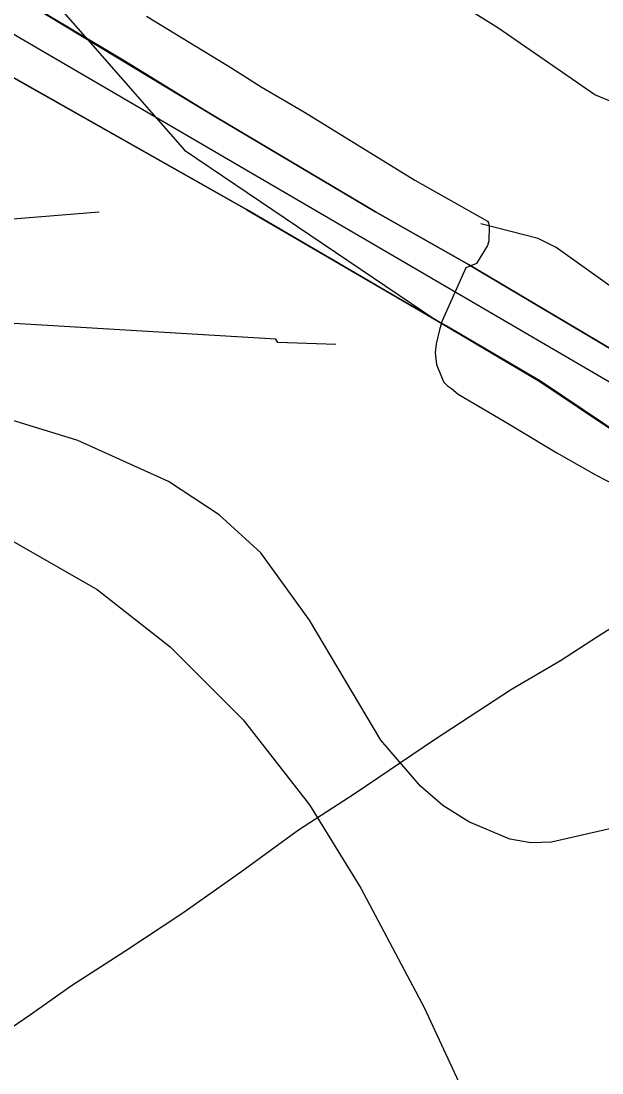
# Model space of a CAD drawing. Extents: x -662620 to -656370, y -1067090 to -1062990.
# Drawn here: x -656932.7 to -656821.2, y -1065096.6 to -1064894.8 of the extents above; entities that cross this region are included whole.
import ezdxf

# ---------------------------------------------------------------- set-up
doc = ezdxf.new("R2010")
doc.units = 0
for name, color, linetype in [('HRANICE_KATASTRÁLNÍHO_ÚZEMÍ', 7, 'Continuous'), ('OBVOD_PÚ', 7, 'Continuous'), ('ORNÁ_PŮDA_-_STÁVAJÍCÍ', 7, 'Continuous'), ('OSTATNÍ_PLOCHA_-_STÁVAJÍCÍ', 7, 'Continuous'), ('SDELOVACÍ_VEDENÍ_-_PODZEMNÍ', 7, 'Continuous'), ('SILNICE_II__TŘÍDY_A_III__TŘÍDY', 7, 'Continuous'), ('VRSTEVNICE_ZDŮRAZNĚNÁ', 7, 'Continuous'), ('VRSTEVNICE_ZÁKLADNÍ', 7, 'Continuous')]:
    doc.layers.add(name, color=color, linetype=linetype)

msp = doc.modelspace()

# ---------------------------------------------------------------- linework, layer by layer
at = {"layer": 'HRANICE_KATASTRÁLNÍHO_ÚZEMÍ'}
msp.add_lwpolyline([(-657249.28, -1064895.99), (-657151.46, -1064877.38), (-657117.51, -1064871.09), (-657095.04, -1064867), (-657065.53, -1064861.6), (-657042.26, -1064859.27), (-657020.83, -1064858.1), (-656990.38, -1064858.93), (-656974.71, -1064862.63), (-656959.39, -1064866.25), (-656932.22, -1064884.34), (-656919.43, -1064898.9), (-656901.34, -1064919.57), (-656853.04, -1064952.17), (-656833.12, -1064963.92), (-656796.36, -1064988.59), (-656788.08, -1064993.21), (-656767.03, -1065003.13), (-656699.14, -1065039.12), (-656661.42, -1065064.18)], dxfattribs=at)
at = {"layer": 'OBVOD_PÚ'}
for points in [[(-656889.35, -1064930.98), (-656953.52, -1064894.77)], [(-656889.35, -1064930.98), (-656853.04, -1064952.17)], [(-656853.04, -1064952.17), (-656833.12, -1064963.92)], [(-656833.12, -1064963.92), (-656796.36, -1064988.59)]]:
    msp.add_lwpolyline(points, dxfattribs=at)
at = {"layer": 'ORNÁ_PŮDA_-_STÁVAJÍCÍ'}
for p, q in [((-656912.77, -1064902.46), (-656930.37, -1064891.96)), ((-656897.61, -1064911.79), (-656912.77, -1064902.46)), ((-656895.36, -1064913.15), (-656897.61, -1064911.79)), ((-656864.67, -1064931.38), (-656895.36, -1064913.15)), ((-656846.8, -1064941.46), (-656864.67, -1064931.38)), ((-656795.56, -1064971.95), (-656846.8, -1064941.46))]:
    msp.add_line(p, q, dxfattribs=at)
msp.add_lwpolyline([(-656782.92, -1064893.29), (-656764.95, -1064905.93), (-656766.38, -1064922.1), (-656768.79, -1064937.31), (-656771.84, -1064952.91), (-656775.2, -1064968.46), (-656779.33, -1064979.58), (-656780.03, -1064981.25), (-656787.04, -1064977.08), (-656795.56, -1064971.95), (-656846.8, -1064941.46), (-656864.67, -1064931.38), (-656895.36, -1064913.15), (-656897.61, -1064911.79), (-656912.77, -1064902.46), (-656930.37, -1064891.96)], dxfattribs=at)
at = {"layer": 'OSTATNÍ_PLOCHA_-_STÁVAJÍCÍ'}
for p, q in [((-656889.39, -1064930.92), (-656978.27, -1064880.7)), ((-656889.39, -1064930.92), (-656978.27, -1064880.7)), ((-656930.38, -1064891.97), (-656895.36, -1064913.15)), ((-656930.38, -1064891.97), (-656895.36, -1064913.15)), ((-656895.36, -1064913.15), (-656864.67, -1064931.38)), ((-656895.36, -1064913.15), (-656864.67, -1064931.38)), ((-656860.52, -1064947.81), (-656889.39, -1064930.92)), ((-656860.52, -1064947.81), (-656889.39, -1064930.92)), ((-656864.67, -1064931.38), (-656846.8, -1064941.46)), ((-656864.67, -1064931.38), (-656846.8, -1064941.46)), ((-656846.8, -1064941.46), (-656795.56, -1064971.95)), ((-656846.8, -1064941.46), (-656795.56, -1064971.95)), ((-656853.04, -1064952.17), (-656860.52, -1064947.81)), ((-656853.04, -1064952.17), (-656860.52, -1064947.81)), ((-656851.14, -1064953.29), (-656853.04, -1064952.17)), ((-656851.14, -1064953.29), (-656853.04, -1064952.17)), ((-656833, -1064963.9), (-656851.14, -1064953.29)), ((-656833, -1064963.9), (-656851.14, -1064953.29)), ((-656796.36, -1064988.59), (-656833, -1064963.9)), ((-656796.36, -1064988.59), (-656833, -1064963.9))]:
    msp.add_line(p, q, dxfattribs=at)
for points in [[(-657206.08, -1064887.6), (-657164.91, -1064880.12), (-657143.17, -1064875.69), (-657116.1, -1064870.82), (-657065.53, -1064861.61), (-657029.26, -1064857.83), (-657012.45, -1064857.52), (-656994.31, -1064860.5), (-656986.52, -1064862.95), (-656967.4, -1064872.44), (-656930.38, -1064891.97), (-656895.36, -1064913.15), (-656864.67, -1064931.38), (-656846.8, -1064941.46), (-656795.56, -1064971.95), (-656787.04, -1064977.08), (-656752.85, -1064997.41), (-656721.4, -1065016.3), (-656694.9, -1065032.3), (-656647.67, -1065063.82)], [(-657206.08, -1064887.6), (-657164.91, -1064880.12), (-657143.17, -1064875.69), (-657116.1, -1064870.82), (-657065.53, -1064861.61), (-657029.26, -1064857.83), (-657012.45, -1064857.52), (-656994.31, -1064860.5), (-656986.52, -1064862.95), (-656967.4, -1064872.44), (-656930.38, -1064891.97), (-656895.36, -1064913.15), (-656864.67, -1064931.38), (-656846.8, -1064941.46), (-656795.56, -1064971.95), (-656787.04, -1064977.08), (-656752.85, -1064997.41), (-656721.4, -1065016.3), (-656694.9, -1065032.3), (-656647.67, -1065063.82)], [(-656664.74, -1065066.24), (-656701.73, -1065041.33), (-656724.96, -1065028.38), (-656788.08, -1064993.21), (-656796.36, -1064988.59), (-656833, -1064963.9), (-656851.14, -1064953.29), (-656853.04, -1064952.17), (-656860.52, -1064947.81), (-656889.39, -1064930.92), (-656978.27, -1064880.7), (-656990.57, -1064874.05), (-656991.93, -1064873.73), (-657005.43, -1064870.57), (-657019.99, -1064869.52), (-657020.9, -1064869.45), (-657020.91, -1064869.45), (-657027.07, -1064869.67), (-657040.06, -1064870.13), (-657065.43, -1064873.22), (-657113.37, -1064882.55), (-657118.74, -1064883.99), (-657256.42, -1064909.57)], [(-656664.74, -1065066.24), (-656701.73, -1065041.33), (-656724.96, -1065028.38), (-656788.08, -1064993.21), (-656796.36, -1064988.59), (-656833, -1064963.9), (-656851.14, -1064953.29), (-656853.04, -1064952.17), (-656860.52, -1064947.81), (-656889.39, -1064930.92), (-656978.27, -1064880.7), (-656990.57, -1064874.05), (-656991.93, -1064873.73), (-657005.43, -1064870.57), (-657019.99, -1064869.52), (-657020.9, -1064869.45), (-657020.91, -1064869.45), (-657027.07, -1064869.67), (-657040.06, -1064870.13), (-657065.43, -1064873.22), (-657113.37, -1064882.55), (-657118.74, -1064883.99), (-657256.42, -1064909.57)]]:
    msp.add_lwpolyline(points, dxfattribs=at)
at = {"layer": 'SDELOVACÍ_VEDENÍ_-_PODZEMNÍ'}
for points in [[(-656908.59, -1064893.85), (-656892.22, -1064903.85), (-656886.63, -1064907.41), (-656878.26, -1064912.27), (-656857.13, -1064925.29), (-656843.21, -1064933.17), (-656842.97, -1064933.52), (-656842.84, -1064934.12), (-656842.94, -1064936.92), (-656843.18, -1064937.86), (-656845.27, -1064941.33), (-656847.33, -1064942.16), (-656851.91, -1064952.27), (-656852.34, -1064953.74), (-656853, -1064956.7), (-656853.22, -1064958.36), (-656852.99, -1064960.65), (-656851.98, -1064963.04), (-656851.6, -1064964), (-656850.84, -1064964.75), (-656850.09, -1064965.25), (-656848.82, -1064966.36), (-656839.98, -1064971.54), (-656837.41, -1064973.07)], [(-656908.59, -1064893.85), (-656892.22, -1064903.85), (-656886.63, -1064907.41), (-656878.26, -1064912.27), (-656857.13, -1064925.29), (-656843.21, -1064933.17), (-656842.97, -1064933.52), (-656842.84, -1064934.12), (-656842.94, -1064936.92), (-656843.18, -1064937.86), (-656845.27, -1064941.33), (-656847.33, -1064942.16), (-656851.91, -1064952.27), (-656852.34, -1064953.74), (-656853, -1064956.7), (-656853.22, -1064958.36), (-656852.99, -1064960.65), (-656851.98, -1064963.04), (-656851.6, -1064964), (-656850.84, -1064964.75), (-656850.09, -1064965.25), (-656848.82, -1064966.36), (-656839.98, -1064971.54), (-656837.41, -1064973.07)], [(-656908.59, -1064893.85), (-656892.22, -1064903.85), (-656886.63, -1064907.41), (-656878.26, -1064912.27), (-656857.13, -1064925.29), (-656843.21, -1064933.17), (-656842.97, -1064933.52), (-656842.84, -1064934.12), (-656842.94, -1064936.92), (-656843.18, -1064937.86), (-656845.27, -1064941.33), (-656847.33, -1064942.16), (-656851.91, -1064952.27), (-656852.34, -1064953.74), (-656853, -1064956.7), (-656853.22, -1064958.36), (-656852.99, -1064960.65), (-656851.98, -1064963.04), (-656851.6, -1064964), (-656850.84, -1064964.75), (-656850.09, -1064965.25), (-656848.82, -1064966.36), (-656839.98, -1064971.54), (-656837.41, -1064973.07)], [(-656908.59, -1064893.85), (-656892.22, -1064903.85), (-656886.63, -1064907.41), (-656878.26, -1064912.27), (-656857.13, -1064925.29), (-656843.21, -1064933.17), (-656842.97, -1064933.52), (-656842.84, -1064934.12), (-656842.94, -1064936.92), (-656843.18, -1064937.86), (-656845.27, -1064941.33), (-656847.33, -1064942.16), (-656851.91, -1064952.27), (-656852.34, -1064953.74), (-656853, -1064956.7), (-656853.22, -1064958.36), (-656852.99, -1064960.65), (-656851.98, -1064963.04), (-656851.6, -1064964), (-656850.84, -1064964.75), (-656850.09, -1064965.25), (-656848.82, -1064966.36), (-656839.98, -1064971.54), (-656837.41, -1064973.07)], [(-656847.33, -1064942.16), (-656851.91, -1064952.27)], [(-656847.33, -1064942.16), (-656851.91, -1064952.27)], [(-656837.41, -1064973.07), (-656829.88, -1064977.62)], [(-656837.41, -1064973.07), (-656829.88, -1064977.62)], [(-656837.41, -1064973.07), (-656829.88, -1064977.62)], [(-656837.41, -1064973.07), (-656829.88, -1064977.62)], [(-656829.88, -1064977.62), (-656822.79, -1064981.64), (-656820.84, -1064982.69), (-656812.59, -1064986.69), (-656799.84, -1064993.64), (-656795.94, -1064995.69)], [(-656829.88, -1064977.62), (-656822.79, -1064981.64), (-656820.84, -1064982.69), (-656812.59, -1064986.69), (-656799.84, -1064993.64), (-656795.94, -1064995.69)], [(-656829.88, -1064977.62), (-656822.79, -1064981.64), (-656820.84, -1064982.69), (-656812.59, -1064986.69), (-656799.84, -1064993.64), (-656795.94, -1064995.69)], [(-656829.88, -1064977.62), (-656822.79, -1064981.64), (-656820.84, -1064982.69), (-656812.59, -1064986.69), (-656799.84, -1064993.64), (-656795.94, -1064995.69)], [(-656796.2, -1064995.68), (-656805.61, -1065002.51), (-656822.08, -1065012.93), (-656829.2, -1065017.5), (-656838.6, -1065023.06), (-656853.33, -1065032.67), (-656868.59, -1065042.96), (-656879.43, -1065050.05), (-656890.33, -1065057.95), (-656901.64, -1065065.93), (-656912.77, -1065073.28), (-656922.97, -1065079.91), (-656930.85, -1065085.45), (-656942.66, -1065093.5)], [(-656796.2, -1064995.68), (-656805.61, -1065002.51), (-656822.08, -1065012.93), (-656829.2, -1065017.5), (-656838.6, -1065023.06), (-656853.33, -1065032.67), (-656868.59, -1065042.96), (-656879.43, -1065050.05), (-656890.33, -1065057.95), (-656901.64, -1065065.93), (-656912.77, -1065073.28), (-656922.97, -1065079.91), (-656930.85, -1065085.45), (-656942.66, -1065093.5)]]:
    msp.add_lwpolyline(points, dxfattribs=at)
at = {"layer": 'SILNICE_II__TŘÍDY_A_III__TŘÍDY'}
msp.add_lwpolyline([(-656503.21, -1065204.94), (-656518.95, -1065181.8), (-656633.74, -1065079.97), (-656784.63, -1064984.62), (-656982.74, -1064868.9), (-657019.77, -1064858.72), (-657063.28, -1064864.27), (-657281.76, -1064905.93), (-657326.19, -1064914.26), (-657364.15, -1064923.52), (-657517.89, -1064997.91), (-657772.52, -1064953.08)], dxfattribs=at)
at = {"layer": 'VRSTEVNICE_ZDŮRAZNĚNÁ'}
msp.add_lwpolyline([(-656782.01, -1065061.59), (-656793.87, -1065054.02), (-656802.88, -1065049.87), (-656810.88, -1065048.59), (-656818.89, -1065049.59), (-656830.89, -1065052.3), (-656834.9, -1065052.44), (-656838.9, -1065051.73), (-656846.76, -1065048.44), (-656851.76, -1065045.3), (-656856.05, -1065041.58), (-656863.62, -1065032.72), (-656877.35, -1065009.71), (-656886.64, -1064996.84), (-656894.64, -1064989.55), (-656904.36, -1064983.12), (-656921.8, -1064975.26), (-656952.96, -1064965.68)], dxfattribs=at)
at = {"layer": 'VRSTEVNICE_ZÁKLADNÍ'}
for points in [[(-656785.31, -1064886.96), (-656787.44, -1064895.36), (-656789.44, -1064899.36), (-656792.87, -1064903.94), (-656798.59, -1064907.94), (-656803.74, -1064910.23), (-656808.88, -1064911.51), (-656817.46, -1064911.08), (-656822.6, -1064908.94), (-656841.18, -1064896.08), (-656864.34, -1064881.64), (-656876.35, -1064876.21), (-656890.07, -1064871.92), (-656900.36, -1064871.21), (-656905.5, -1064871.63), (-656914.08, -1064873.78), (-656921.23, -1064877.49), (-656926.66, -1064882.78), (-656929.37, -1064886.36)], [(-656785.31, -1064886.96), (-656787.44, -1064895.36), (-656789.44, -1064899.36), (-656792.87, -1064903.94), (-656798.59, -1064907.94), (-656803.74, -1064910.23), (-656808.88, -1064911.51), (-656817.46, -1064911.08), (-656822.6, -1064908.94), (-656841.18, -1064896.08), (-656864.34, -1064881.64), (-656876.35, -1064876.21), (-656890.07, -1064871.92), (-656900.36, -1064871.21), (-656905.5, -1064871.63), (-656914.08, -1064873.78), (-656921.23, -1064877.49), (-656926.66, -1064882.78), (-656929.37, -1064886.36)], [(-656732.57, -1064897.35), (-656731.98, -1064906.08), (-656734.27, -1064909.51), (-656749.71, -1064918.52), (-656758, -1064924.09), (-656766.72, -1064931.81), (-656780.72, -1064947.39), (-656788.16, -1064953.68), (-656794.87, -1064955.11), (-656800.02, -1064954.82), (-656808.6, -1064952.53), (-656817.03, -1064947.53), (-656830.04, -1064938.24), (-656833.47, -1064936.53), (-656844.47, -1064933.67)], [(-656732.57, -1064897.35), (-656731.98, -1064906.08), (-656734.27, -1064909.51), (-656749.71, -1064918.52), (-656758, -1064924.09), (-656766.72, -1064931.81), (-656780.72, -1064947.39), (-656788.16, -1064953.68), (-656794.87, -1064955.11), (-656800.02, -1064954.82), (-656808.6, -1064952.53), (-656817.03, -1064947.53), (-656830.04, -1064938.24), (-656833.47, -1064936.53), (-656844.47, -1064933.67)], [(-656953.24, -1064934.24), (-656917.65, -1064931.38)], [(-656953.24, -1064934.24), (-656917.65, -1064931.38)], [(-656872.3, -1064956.84), (-656883.39, -1064956.47), (-656883.78, -1064955.82), (-656950.1, -1064951.82)], [(-656872.3, -1064956.84), (-656883.39, -1064956.47), (-656883.78, -1064955.82), (-656950.1, -1064951.82)], [(-656940.09, -1064991.27), (-656918.08, -1065003.85), (-656904.08, -1065014.85), (-656890.07, -1065028.86), (-656877.35, -1065045.16), (-656867.48, -1065061.16), (-656855.33, -1065084.03), (-656840.47, -1065116.05)], [(-656940.09, -1064991.27), (-656918.08, -1065003.85), (-656904.08, -1065014.85), (-656890.07, -1065028.86), (-656877.35, -1065045.16), (-656867.48, -1065061.16), (-656855.33, -1065084.03), (-656840.47, -1065116.05)]]:
    msp.add_lwpolyline(points, dxfattribs=at)

doc.saveas('drawing.dxf')
